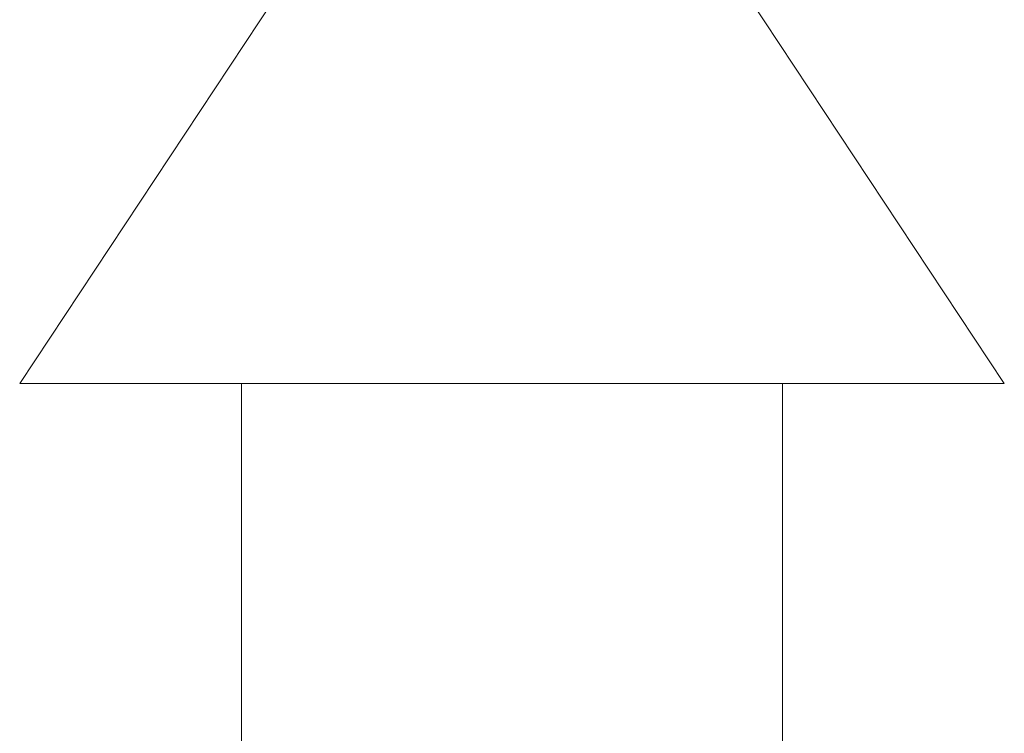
# Model space of a CAD drawing. Header units: millimetres. Extents: x 295996 to 512960, y -33037 to 76497.
# Tile 520 of 556: x 413756 to 414180, y -6081 to -5774. Entities that reach past the tile are written whole.
import ezdxf

# ---------------------------------------------------------------- set-up
doc = ezdxf.new("R2010")
doc.units = ezdxf.units.MM
doc.header["$LTSCALE"] = 0.25
doc.layers.add('VZDUCH_ARMATURY', color=7, linetype='Continuous', lineweight=20)

msp = doc.modelspace()

# ---------------------------------------------------------------- linework, layer by layer
at = {"layer": 'VZDUCH_ARMATURY'}
for p, q in [((413756.35741, -5930.75679), (414179.71741, -5291.12636)), ((414179.71741, -5930.75679), (413756.35741, -5291.12636)), ((413756.35741, -5930.75679), (414179.71741, -5930.75679))]:
    msp.add_line(p, q, dxfattribs=at)
at = {"layer": 'VZDUCH_ARMATURY', "ltscale": 20}
for p, q in [((413801.9746, -5930.75679), (414134.10021, -5930.75679)), ((413851.79345, -5930.75679), (413851.79345, -6116.47038)), ((414084.28137, -5930.75679), (414084.28137, -6116.47038))]:
    msp.add_line(p, q, dxfattribs=at)

doc.saveas('drawing.dxf')
